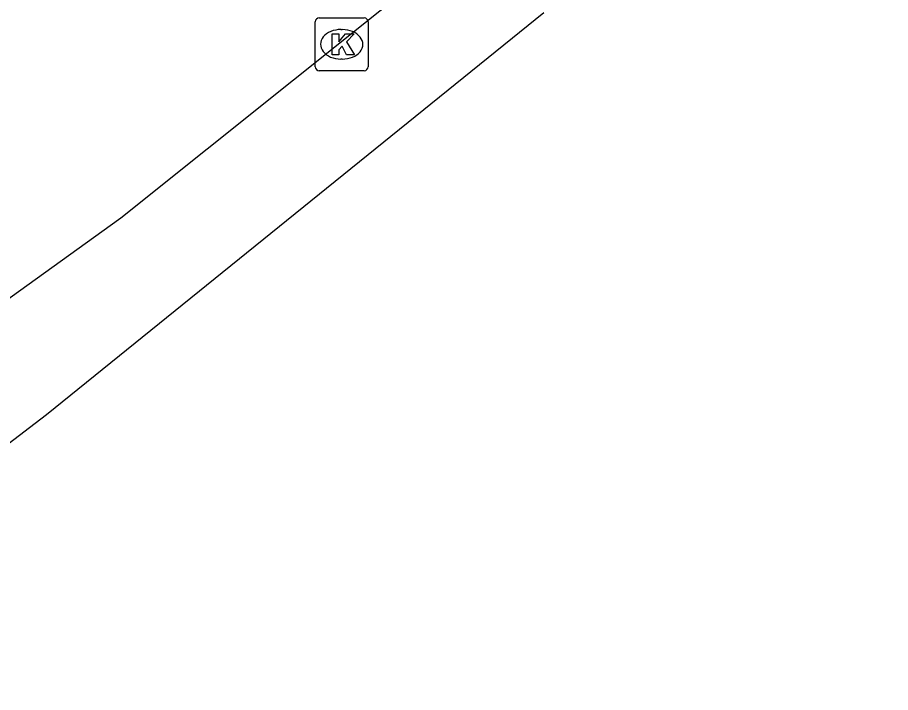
# Model space of a CAD drawing. Extents: x 160107 to 160928, y 382056 to 382918.
# Drawn here: x 160371.87 to 160388.4, y 382088.43 to 382101.23 of the extents above; entities that cross this region are included whole.
import ezdxf

# ---------------------------------------------------------------- set-up
doc = ezdxf.new("R2010")
doc.units = 0
doc.layers.add('IMGEO_Kolk', color=7, linetype='Continuous')
doc.layers.add('IMGEO_Rijbaan_lokaal_gesloten', color=7, linetype='Continuous')

msp = doc.modelspace()

# ---------------------------------------------------------------- linework, layer by layer
at = {"layer": 'IMGEO_Kolk'}
for p, q in [((160377.507, 382100.292), (160377.507, 382101.144)), ((160377.582, 382101.218), (160378.434, 382101.218)), ((160378.508, 382101.144), (160378.508, 382100.292)), ((160377.995, 382100.998), (160378.02, 382100.998)), ((160378.018, 382100.438), (160377.993, 382100.438)), ((160378.434, 382100.218), (160377.582, 382100.218))]:
    msp.add_line(p, q, dxfattribs=at)
for points in [[(160377.507, 382100.292), (160377.507, 382101.144)], [(160377.582, 382101.218), (160378.434, 382101.218)], [(160378.508, 382101.144), (160378.508, 382100.292)], [(160377.828, 382100.918), (160377.951, 382100.918), (160377.951, 382100.767), (160378.081, 382100.918), (160378.245, 382100.918), (160378.099, 382100.767), (160378.252, 382100.518), (160378.1, 382100.518), (160378.015, 382100.682), (160377.951, 382100.615), (160377.951, 382100.518), (160377.828, 382100.518), (160377.828, 382100.918)], [(160378.434, 382100.218), (160377.582, 382100.218)]]:
    msp.add_lwpolyline(points, dxfattribs=at)
for centre, start, end in [((160377.584, 382101.142), 91.552, 178.448), ((160377.584, 382101.142), 91.552, 178.448), ((160378.432, 382101.142), 1.552, 88.448), ((160378.432, 382101.142), 1.552, 88.448), ((160377.584, 382100.294), 181.552, 268.448), ((160377.584, 382100.294), 181.552, 268.448), ((160378.432, 382100.294), 271.552, 358.448), ((160378.432, 382100.294), 271.552, 358.448)]:
    msp.add_arc(centre, 0.0765, start, end, dxfattribs=at)
for centre, major_axis, ratio, start_param, end_param in [((160377.994, 382100.718), (-0.387, 0.002), 0.722429, 4.712389, 7.853982), ((160378.019, 382100.718), (-0.39, 0.002), 0.717154, 1.570796, 4.712389)]:
    msp.add_ellipse(centre, major_axis=major_axis, ratio=ratio, start_param=start_param, end_param=end_param, dxfattribs=at)
at = {"layer": 'IMGEO_Rijbaan_lokaal_gesloten'}
for points in [[(160388.404, 382109.546), (160382.002, 382103.966), (160373.822, 382097.426), (160365.435, 382091.385), (160363.786, 382090.244)], [(160365.528, 382088.435), (160372.418, 382093.703), (160381.834, 382101.318)]]:
    msp.add_lwpolyline(points, dxfattribs=at)

doc.saveas('drawing.dxf')
